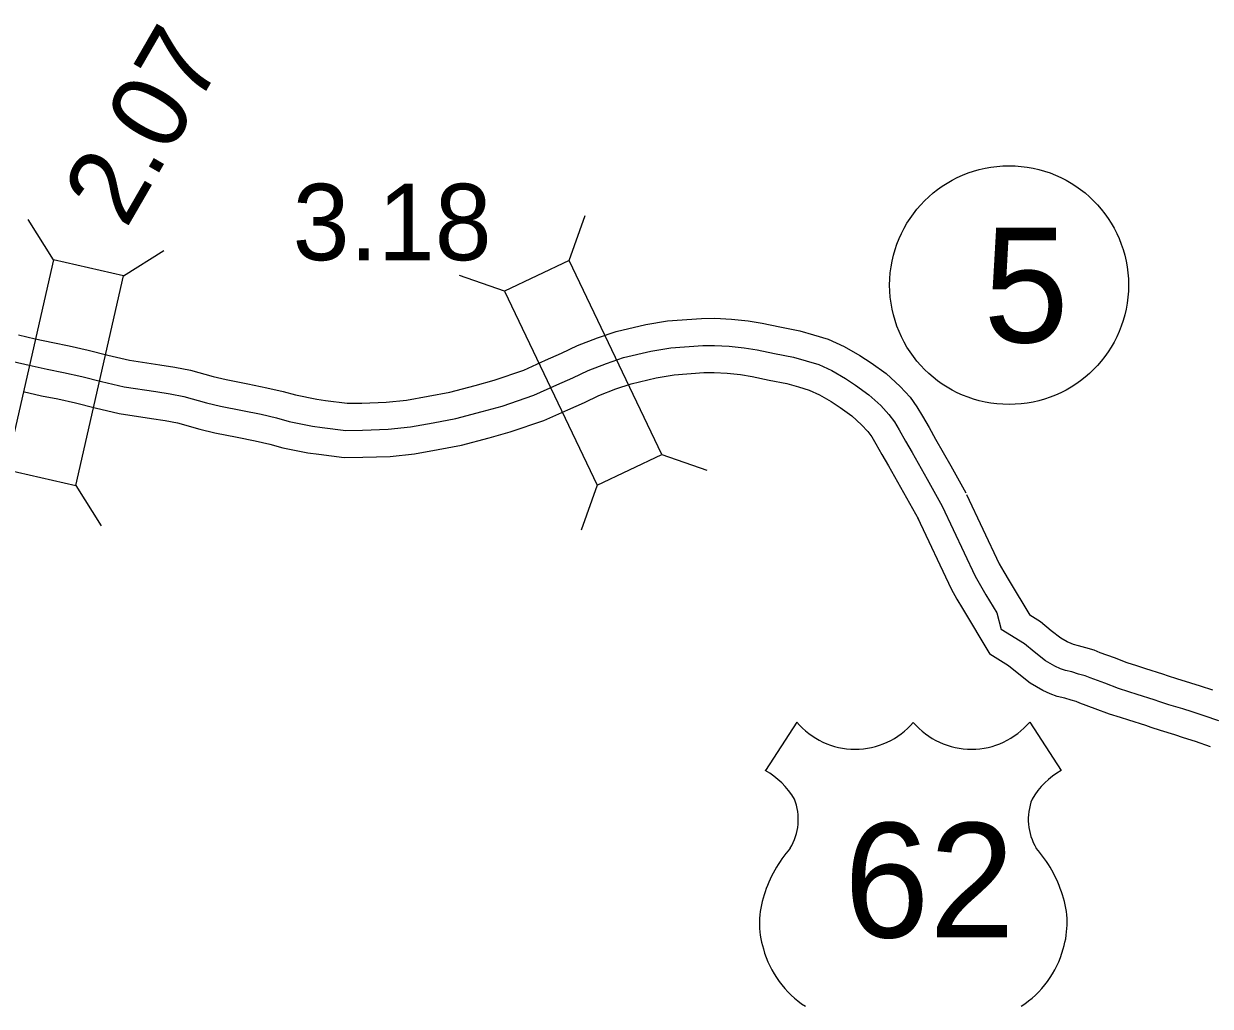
# Model space of a CAD drawing. Extents: x 31699 to 244310, y -8841 to 11474.
# Drawn here: x 138472.2 to 138909.3, y 874.9 to 1237 of the extents above; entities that cross this region are included whole.
import ezdxf

# ---------------------------------------------------------------- set-up
doc = ezdxf.new("R2010")
doc.units = 0
for name, color, linetype in [('B_Logo', 7, 'Continuous'), ('R_Border Notes', 7, 'Continuous'), ('R_XS_EARTHWORK_STAGE1', 7, 'Continuous'), ('S_AREA_CALC', 7, 'Continuous'), ('S_WALL', 7, 'Continuous')]:
    doc.layers.add(name, color=color, linetype=linetype)

msp = doc.modelspace()

# ---------------------------------------------------------------- linework, layer by layer
for p, q in [((138756.99, 979.6), (138745.45, 961.75)), ((138842.78, 979.6), (138854.32, 961.75))]:
    msp.add_line(p, q)
for centre, radius, start, end in [((138778.48, 997.67), 28.08, 220.075, 319.6701), ((138821.29, 997.67), 28.08, 220.3299, 319.925), ((138730.37, 935.84), 29.98, 30.7809, 59.9883), ((138869.4, 935.84), 29.98, 120.0117, 149.2191), ((138736.97, 943.75), 20.55, 328.8105, 21.2108), ((138862.8, 943.75), 20.55, 158.7892, 211.1895), ((138790.71, 901.63), 47.94, 138.9565, 162.6913), ((138809.06, 901.63), 47.94, 17.3087, 41.0435), ((138774.88, 905.55), 31.68, 160.9576, 197.3819), ((138824.89, 905.55), 31.68, 342.6181, 19.0424), ((138780.04, 905.64), 36.66, 195.1074, 237.1312), ((138819.73, 905.64), 36.66, 302.8688, 344.8926)]:
    msp.add_arc(centre, radius, start, end)
at = {"layer": 'B_Logo'}
for points in [[(138468.26, 1112.52), (138474.19, 1111.13), (138480.79, 1109.66), (138486.86, 1108.46), (138493.59, 1106.93), (138500.79, 1105.14), (138509.19, 1103.21), (138520.79, 1101.41), (138526.05, 1100.61), (138531.19, 1099.55), (138539.52, 1097.22), (138544.65, 1096.02), (138552.72, 1094.42), (138559.59, 1093.03), (138565.32, 1091.69), (138569.92, 1090.43), (138578.52, 1088.7), (138582.12, 1088.23), (138590.78, 1087.1), (138596.92, 1087.18), (138606.45, 1087.52), (138614.65, 1088.39), (138622.98, 1089.93), (138631.32, 1091.47), (138641.05, 1094.02), (138648.45, 1096.09), (138660.05, 1100.04), (138668.51, 1103.85), (138674.51, 1106.52), (138680.11, 1109.2), (138686.91, 1111.81), (138693.18, 1113.95), (138703.24, 1116.29), (138710.58, 1117.5), (138722.31, 1118.37), (138726.64, 1118.44), (138732.11, 1118.18), (138737.64, 1117.58), (138742.37, 1116.79), (138748.77, 1115.45), (138755.71, 1114.06), (138760.37, 1112.73), (138765.04, 1111.33), (138769.91, 1109.13), (138774.91, 1106.26), (138778.64, 1103.73), (138783.57, 1100.26), (138787.97, 1096.25), (138790.91, 1092.98), (138792.91, 1090.25), (138794.71, 1087.25), (138797.04, 1083.17), (138799.44, 1078.97), (138805.04, 1069.09), (138810.51, 1059.22)], [(138810.51, 1059.22), (138822.71, 1033.32), (138824.64, 1029.92), (138826.64, 1026.51), (138830.64, 1019.84), (138832.31, 1013.76)], [(138912.5, 980.01), (138907.01, 981.87), (138902.59, 983.35), (138899.17, 984.44), (138894.02, 985.98), (138890.74, 987.07), (138888.66, 987.78), (138882.43, 989.77), (138879.28, 990.8), (138875.47, 991.95), (138870.44, 993.89), (138865.01, 995.89), (138863.2, 996.66), (138860.8, 997.3), (138858.25, 998.07), (138855.91, 998.57), (138854.17, 999.28), (138852.09, 1000.19), (138848.59, 1002.22), (138844.42, 1005.5), (138840.84, 1008.46), (138832.31, 1013.76)]]:
    msp.add_lwpolyline(points, dxfattribs=at)
at = {"layer": 'R_Border Notes'}
msp.add_circle((138835.18, 1140.65), 44, dxfattribs=at)
at = {"layer": 'R_XS_EARTHWORK_STAGE1'}
for p, q in [((138483.16, 1149.91), (138473.79, 1164.81)), ((138673.11, 1149.74), (138678.98, 1166.33)), ((138508.9, 1144.06), (138523.8, 1153.44)), ((138649.29, 1138.36), (138632.7, 1144.23)), ((138707.25, 1078.27), (138723.84, 1072.41)), ((138491.34, 1066.83), (138500.72, 1051.94)), ((138683.42, 1066.9), (138677.56, 1050.3))]:
    msp.add_line(p, q, dxfattribs=at)
for points in [[(138491.34, 1066.83), (138508.9, 1144.06), (138483.16, 1149.91), (138465.6, 1072.69)], [(138649.29, 1138.36), (138683.42, 1066.9), (138707.25, 1078.27), (138673.11, 1149.74)]]:
    msp.add_lwpolyline(points, close=True, dxfattribs=at)
at = {"layer": 'S_AREA_CALC'}
for points in [[(138470.18, 1122.35), (138476.42, 1120.87), (138482.84, 1119.45), (138488.93, 1118.25), (138495.91, 1116.66), (138503.12, 1114.86), (138511.07, 1113.03), (138522.3, 1111.3), (138527.82, 1110.46), (138533.55, 1109.27), (138542, 1106.91), (138546.76, 1105.8), (138554.69, 1104.23), (138561.71, 1102.8), (138567.78, 1101.39), (138572.23, 1100.16), (138580.15, 1098.57), (138583.4, 1098.15), (138591.38, 1097.11), (138596.68, 1097.17), (138605.74, 1097.5), (138613.21, 1098.29), (138621.16, 1099.76), (138629.14, 1101.24), (138638.43, 1103.67), (138645.48, 1105.65), (138656.37, 1109.35), (138664.42, 1112.98), (138670.32, 1115.6), (138676.16, 1118.39), (138683.5, 1121.21), (138690.42, 1123.57), (138701.3, 1126.11), (138709.39, 1127.44), (138721.86, 1128.37), (138726.8, 1128.45), (138732.89, 1128.15), (138739.01, 1127.49), (138744.22, 1126.61), (138750.78, 1125.25), (138758.07, 1123.78), (138763.18, 1122.32), (138768.55, 1120.71), (138774.46, 1118.04), (138780.21, 1114.75), (138784.32, 1111.95), (138789.84, 1108.08), (138795.08, 1103.31), (138798.68, 1099.29), (138801.25, 1095.78), (138803.33, 1092.3), (138805.72, 1088.14), (138808.13, 1083.92), (138813.76, 1073.98), (138819.26, 1064.06)], [(138471.96, 1101.38), (138478.74, 1099.87), (138484.78, 1098.68), (138491.27, 1097.21), (138498.46, 1095.41), (138507.3, 1093.38), (138519.27, 1091.53), (138524.29, 1090.77), (138528.82, 1089.83), (138537.04, 1087.53), (138542.55, 1086.24), (138550.75, 1084.62), (138557.46, 1083.25), (138562.86, 1082), (138567.6, 1080.69), (138576.89, 1078.83), (138580.83, 1078.32), (138590.19, 1077.1), (138597.15, 1077.18), (138607.16, 1077.54), (138616.09, 1078.49), (138624.8, 1080.1), (138633.49, 1081.71), (138643.66, 1084.36), (138651.41, 1086.54), (138663.72, 1090.72), (138672.6, 1094.72), (138678.7, 1097.44), (138684.06, 1100), (138690.32, 1102.4), (138695.93, 1104.32), (138705.19, 1106.48), (138711.76, 1107.56), (138722.76, 1108.38), (138726.48, 1108.44), (138731.33, 1108.21), (138736.27, 1107.67), (138740.52, 1106.96), (138746.77, 1105.66), (138753.34, 1104.33), (138757.57, 1103.13), (138761.53, 1101.94), (138765.35, 1100.21), (138769.6, 1097.77), (138772.96, 1095.5), (138777.31, 1092.44), (138780.87, 1089.2), (138783.13, 1086.68), (138784.56, 1084.72), (138786.08, 1082.19), (138788.36, 1078.21), (138790.75, 1074.03), (138796.32, 1064.21), (138801.76, 1054.37)], [(138819.55, 1063.48), (138831.59, 1037.93), (138833.3, 1034.92), (138835.24, 1031.62), (138842.8, 1019.02)], [(138801.46, 1054.95), (138813.83, 1028.71), (138815.98, 1024.91), (138818.04, 1021.41), (138828.13, 1004.58)], [(138910.2, 991.35), (138905.7, 992.86), (138902.12, 994), (138897.03, 995.52), (138893.93, 996.55), (138891.79, 997.27), (138885.51, 999.28), (138882.28, 1000.34), (138878.72, 1001.41), (138873.97, 1003.24), (138868.72, 1005.18), (138866.47, 1006.14), (138863.52, 1006.92), (138860.75, 1007.76), (138858.88, 1008.16), (138858.06, 1008.5), (138856.61, 1009.13), (138854.22, 1010.51), (138850.7, 1013.28), (138846.7, 1016.6), (138842.8, 1019.02)], [(138909.34, 970.52), (138903.81, 972.4), (138899.48, 973.85), (138896.22, 974.89), (138891.01, 976.44), (138887.54, 977.59), (138885.53, 978.28), (138879.36, 980.25), (138876.29, 981.25), (138872.22, 982.48), (138866.91, 984.53), (138861.31, 986.59), (138859.94, 987.18), (138858.07, 987.68), (138855.75, 988.38), (138852.95, 988.98), (138850.28, 990.07), (138847.57, 991.25), (138842.97, 993.92), (138838.14, 997.72), (138834.99, 1000.32), (138828.13, 1004.58)]]:
    msp.add_lwpolyline(points, dxfattribs=at)

# ---------------------------------------------------------------- texts
msp.add_text('62', height=42.24).set_placement((138774.38, 900.21))
at = {"layer": 'R_Border Notes'}
msp.add_text('5', height=42.24, dxfattribs=at).set_placement((138825.73, 1119.53))
at = {"layer": 'S_WALL'}
msp.add_text('2.07', height=28.16, rotation=60, dxfattribs=at).set_placement((138509.87, 1161.07))
msp.add_text('3.18', height=28.16, dxfattribs=at).set_placement((138571.24, 1149.83))

doc.saveas('drawing.dxf')
